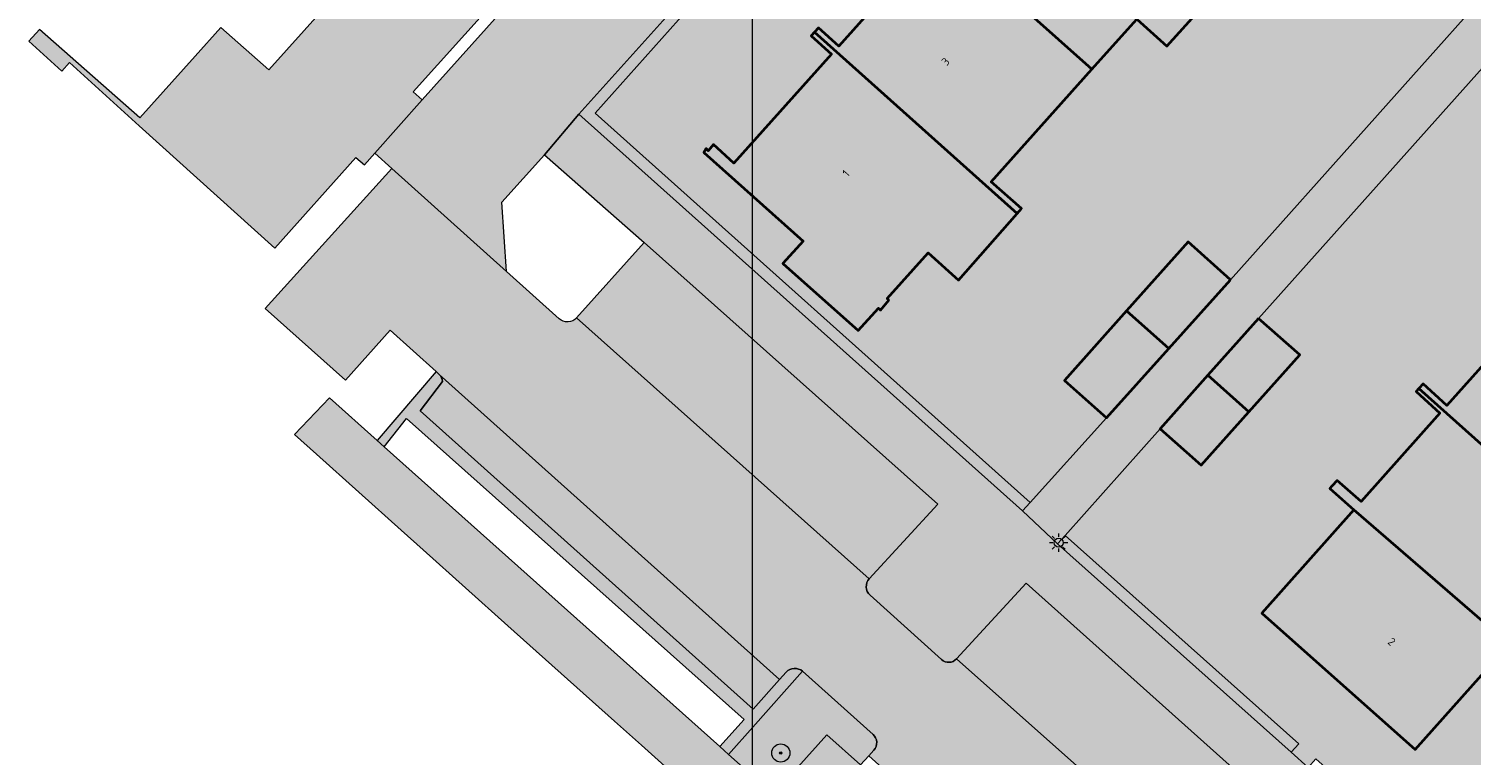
# Model space of a CAD drawing. Extents: x 101956 to 105180, y 476926 to 481317.
# Tile 356 of 649: x 103993 to 104056, y 480325 to 480357. Entities that reach past the tile are written whole.
import ezdxf
from ezdxf.enums import TextEntityAlignment as Align

# ---------------------------------------------------------------- set-up
doc = ezdxf.new("R2010")
doc.units = 0
doc.header["$LTSCALE"] = 0.5
for name, color, linetype, lineweight in [('B-WE-GR-BEPLANTING_CULTUUR_HEESTERS-GV', 90, 'Continuous', 18), ('B-WE-GR-BOOM-S', 90, 'Continuous', 25), ('B-WE-GR-GROENVOORZIENING-GV', 80, 'Continuous', 18), ('B-WE-GR-HAAG-GV', 90, 'Continuous', 13), ('B-WE-KL-ET_LS_OV_LICHTMAST-S', 190, 'Continuous', 25), ('B-WE-OG-BEBOUWING-GV', 7, 'Continuous', 35), ('B-WE-OG-BEBOUWING-T18', 10, 'Continuous', 18), ('B-WE-OG-TERREIN_ERF-GV', 7, 'Continuous', 18), ('B-WE-VH-VERHARDING_STRAATBAKSTEEN-GV', 252, 'Continuous', 18), ('B-WE-VH-VERHARDING_TEGEL-GV', 252, 'Continuous', 18)]:
    doc.layers.add(name, color=color, linetype=linetype, lineweight=lineweight)
for name, color, linetype, lineweight, true_color in [('B-WE-GR-BEPLANTING_CULTUUR_HEESTERS-V', 7, 'Continuous', 18, 0xa5a552), ('B-WE-GR-GROENVOORZIENING-V', 7, 'Continuous', 18, 0x67a552), ('B-WE-GR-HAAG-V', 7, 'Continuous', 18, 0x67a552), ('B-WE-OG-BEBOUWING-V', 7, 'Continuous', 18, 0xdc7869), ('B-WE-OG-TERREIN_ERF-V', 7, 'Continuous', 18, 0x28c846), ('B-WE-VH-VERHARDING_STRAATBAKSTEEN-V', 7, 'Continuous', 18, 0xcdcdcd), ('B-WE-VH-VERHARDING_TEGEL-V', 7, 'Continuous', 18, 0xcdcdcd)]:
    doc.layers.add(name, color=color, linetype=linetype, lineweight=lineweight, true_color=true_color)
doc.layers.add('X-XX-AL-HULPLIJN-G', color=7, linetype='Continuous', lineweight=18, plot=False)
doc.styles.add('NLCS-ISO-M200-T18', font='NLCS-ISO.ttf', dxfattribs={"height": 0.36})

# ---------------------------------------------------------------- blocks, each defined once
blk = doc.blocks.new('SKL-ET_OV_LICHTMAST-SO')
at = {"color": 0, "linetype": 'ByBlock', "lineweight": 18}
for points in [[(-1.25, 0), (-2, 0)], [(-1.41421356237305, 1.414213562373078), (-0.8838834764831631, 0.8838834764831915)], [(0, 2), (0, 1.25)], [(0.88388347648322, 0.8838834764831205), (1.414213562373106, 1.414213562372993)], [(2, 0), (1.25, 0)], [(-1.414213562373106, -1.414213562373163), (-0.8838834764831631, -0.88388347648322)], [(0, -1.25), (0, -2)], [(0.8838834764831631, -0.8838834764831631), (1.414213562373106, -1.414213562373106)]]:
    blk.add_lwpolyline(points, dxfattribs=at)
blk.add_circle((0, 0), 1, dxfattribs=at)
blk = doc.blocks.new('SGR-BOOM_01-SO')
at = {"linetype": 'ByBlock', "lineweight": 18}
h = blk.add_hatch(color=0, dxfattribs=at)
h.dxf.hatch_style = 1
edge = h.paths.add_edge_path()
edge.add_arc((0, 0), 0.25, 0, 360)
at = {"color": 0, "linetype": 'ByBlock', "lineweight": 18}
for radius in [2, 0.25]:
    blk.add_circle((0, 0), radius, dxfattribs=at)

msp = doc.modelspace()

# ---------------------------------------------------------------- hatches: boundary and pattern name
at = {"layer": 'B-WE-GR-BEPLANTING_CULTUUR_HEESTERS-V'}
h = msp.add_hatch(color=256, dxfattribs=at)
edge = h.paths.add_edge_path()
edge.add_line((104029.275, 480324.851), (104029.632, 480325.248))
edge.add_line((104029.632, 480325.248), (104029.861, 480325.502))
edge.add_arc((104029.4985979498, 480325.8275052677), 0.4871231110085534, 318.0701899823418, 408.0865065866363)
edge.add_line((104029.824, 480326.19), (104026.72, 480328.97))
edge.add_line((104026.72, 480328.97), (104024.532, 480326.511))
edge.add_line((104024.532, 480326.511), (104023.468, 480325.316))
edge.add_line((104023.468, 480325.316), (104025.428, 480323.566))
edge.add_line((104025.428, 480323.566), (104026.514, 480324.746))
edge.add_line((104026.514, 480324.746), (104027.791, 480326.181))
edge.add_line((104027.791, 480326.181), (104029.275, 480324.851))
at = {"layer": 'B-WE-GR-GROENVOORZIENING-V'}
for points in [[(104021.627, 480358.767), (104016.884, 480353.475), (104036.393, 480336.022), (104036.729, 480336.393), (104017.59, 480353.514), (104021.996, 480358.438)], [(104038.277, 480334.942), (104037.944, 480334.569), (104048.219, 480325.408), (104048.552, 480325.781)]]:
    msp.add_hatch(color=256, dxfattribs=at).paths.add_polyline_path(points)
at = {"layer": 'B-WE-GR-HAAG-V'}
for points in [[(104021.627, 480358.767), (104016.884, 480353.475), (104036.393, 480336.022), (104036.729, 480336.393), (104017.59, 480353.514), (104021.996, 480358.438)], [(104038.277, 480334.942), (104037.944, 480334.569), (104048.219, 480325.408), (104048.552, 480325.781)]]:
    msp.add_hatch(color=256, dxfattribs=at).paths.add_polyline_path(points)
at = {"layer": 'B-WE-OG-BEBOUWING-V'}
for points in [[(104036.452, 480367.38), (104036.313, 480367.225), (104037.188, 480366.388), (104032.916, 480361.609), (104032.013, 480362.413), (104031.851, 480362.225), (104039.45, 480355.443), (104041.424, 480357.651), (104042.753, 480356.467), (104045.391, 480359.401)], [(104031.851, 480362.225), (104031.714, 480362.066), (104032.603, 480361.25), (104028.312, 480356.461), (104027.426, 480357.273), (104027.245, 480357.076), (104036.171, 480349.108), (104036.361, 480349.324), (104035.025, 480350.493), (104039.45, 480355.443)], [(104027.245, 480357.076), (104027.105, 480356.923), (104028.002, 480356.113), (104023.693, 480351.316), (104022.803, 480352.136), (104022.574, 480351.866), (104022.483, 480351.956), (104022.375, 480351.786), (104026.743, 480347.887), (104025.849, 480346.901), (104029.169, 480343.95), (104030.06, 480344.936), (104030.156, 480344.857), (104030.515, 480345.284), (104030.443, 480345.367), (104032.248, 480347.375), (104033.579, 480346.164), (104036.171, 480349.108)], [(104045.543, 480346.192), (104043.693, 480347.853), (104040.98, 480344.817), (104042.832, 480343.165)], [(104057.661, 480345.684), (104057.507, 480345.517), (104058.573, 480344.572), (104055.073, 480340.659), (104054.034, 480341.613), (104053.838, 480341.401), (104061.638, 480334.444), (104065.46, 480338.729)], [(104042.832, 480343.165), (104040.98, 480344.817), (104038.252, 480341.764), (104040.1, 480340.114)], [(104046.781, 480344.483), (104044.559, 480341.988), (104046.357, 480340.383), (104048.599, 480342.891)], [(104046.357, 480340.383), (104044.559, 480341.988), (104042.46, 480339.631), (104044.259, 480338.037)], [(104053.838, 480341.401), (104053.72, 480341.274), (104054.761, 480340.323), (104051.292, 480336.431), (104050.239, 480337.366), (104050.014, 480337.118), (104049.919, 480337.014), (104050.97, 480336.07), (104057.816, 480330.16), (104061.638, 480334.444)], [(104050.97, 480336.07), (104046.932, 480331.526), (104053.682, 480325.524), (104057.816, 480330.16)]]:
    msp.add_hatch(color=256, dxfattribs=at).paths.add_polyline_path(points)
at = {"layer": 'B-WE-OG-TERREIN_ERF-V'}
h = msp.add_hatch(color=256, dxfattribs=at)
h.paths.add_polyline_path([(104082.284, 480391.047), (104084.124, 480389.397), (104087.869, 480393.594), (104086.01, 480395.285), (104088.78, 480398.369), (104091.443, 480401.334), (104093.29, 480399.68), (104097.132, 480404.082), (104081.512, 480417.98), (104078.028, 480421.081), (104075.183, 480417.886), (104074.819, 480418.213), (104074.156, 480417.469), (104074.519, 480417.143), (104070.528, 480412.663), (104070.165, 480412.989), (104069.557, 480412.306), (104069.908, 480411.99), (104065.917, 480407.51), (104065.566, 480407.825), (104064.955, 480407.139), (104065.295, 480406.834), (104061.304, 480402.353), (104060.963, 480402.659), (104060.359, 480401.985), (104060.691, 480401.688), (104056.7, 480397.207), (104056.355, 480397.517), (104055.742, 480396.833), (104056.078, 480396.532), (104052.087, 480392.051), (104051.738, 480392.365), (104051.08, 480391.632), (104051.42, 480391.326), (104048.297, 480387.82), (104047.946, 480388.134), (104046.536, 480386.561), (104046.881, 480386.253), (104045.773, 480385.009), (104045.425, 480385.321), (104044.739, 480384.556), (104045.085, 480384.245), (104041.094, 480379.764), (104040.734, 480380.088), (104040.13, 480379.413), (104040.48, 480379.099), (104036.49, 480374.618), (104036.126, 480374.945), (104035.516, 480374.265), (104035.871, 480373.947), (104031.88, 480369.466), (104031.512, 480369.797), (104030.911, 480369.126), (104031.269, 480368.804), (104027.279, 480364.323), (104026.906, 480364.658), (104026.298, 480363.979), (104026.661, 480363.653), (104022.67, 480359.172), (104022.293, 480359.511), (104021.627, 480358.767), (104021.996, 480358.438), (104017.59, 480353.514), (104036.729, 480336.393), (104040.1, 480340.114), (104038.252, 480341.764), (104040.98, 480344.817), (104043.693, 480347.853), (104045.543, 480346.192), (104058.484, 480360.69), (104056.632, 480362.362), (104059.388, 480365.433), (104062.067, 480368.417), (104063.926, 480366.766), (104064.644, 480367.572), (104064.282, 480367.896), (104065.67, 480369.458), (104066.031, 480369.127), (104067.428, 480370.695), (104067.055, 480371.028), (104068.444, 480372.59), (104068.815, 480372.25), (104069.48, 480372.997), (104067.631, 480374.69), (104070.373, 480377.732), (104073.083, 480380.738), (104074.922, 480379.08), (104078.665, 480383.324), (104076.834, 480385.007), (104079.559, 480388.027)])
h.paths.add_polyline_path([(104059.397, 480375.059), (104056.553, 480371.885), (104055.203, 480373.083), (104053.415, 480371.096), (104054.762, 480369.878), (104054.603, 480369.702), (104051.945, 480366.754), (104050.62, 480367.958), (104048.65, 480365.754), (104044.211, 480360.789), (104045.567, 480359.596), (104045.391, 480359.401), (104042.753, 480356.467), (104041.424, 480357.651), (104039.45, 480355.443), (104035.025, 480350.493), (104036.361, 480349.324), (104036.171, 480349.108), (104033.579, 480346.164), (104032.248, 480347.375), (104030.443, 480345.367), (104030.515, 480345.284), (104030.156, 480344.857), (104030.06, 480344.936), (104029.169, 480343.95), (104025.849, 480346.901), (104026.743, 480347.887), (104022.375, 480351.786), (104022.483, 480351.956), (104022.574, 480351.866), (104022.803, 480352.136), (104023.693, 480351.316), (104028.002, 480356.113), (104027.105, 480356.923), (104027.245, 480357.076), (104027.426, 480357.273), (104028.312, 480356.461), (104032.603, 480361.25), (104031.714, 480362.066), (104031.851, 480362.225), (104032.013, 480362.413), (104032.916, 480361.609), (104037.188, 480366.388), (104036.313, 480367.225), (104036.452, 480367.38), (104036.612, 480367.558), (104037.513, 480366.761), (104041.791, 480371.537), (104040.909, 480372.355), (104041.059, 480372.53), (104041.214, 480372.711), (104042.104, 480371.892), (104046.413, 480376.664), (104045.487, 480377.497), (104045.657, 480377.687), (104045.794, 480377.84), (104046.692, 480377.041), (104050.97, 480381.861), (104050.093, 480382.667), (104050.325, 480382.932), (104050.247, 480383.021), (104050.358, 480383.141)], flags=16)
h.paths.add_polyline_path([(104051.895, 480384.859), (104051.979, 480384.775), (104052.215, 480385.037), (104053.104, 480384.235), (104057.424, 480389.022), (104056.517, 480389.833), (104056.648, 480389.973), (104056.833, 480390.172), (104057.724, 480389.361), (104062.015, 480394.179), (104061.11, 480394.984), (104061.245, 480395.137), (104061.417, 480395.332), (104062.316, 480394.524), (104066.6, 480399.302), (104065.706, 480400.127), (104065.859, 480400.284), (104066.032, 480400.461), (104066.916, 480399.657), (104071.223, 480404.455), (104070.31, 480405.268), (104070.473, 480405.432), (104070.644, 480405.605), (104071.504, 480404.816), (104075.804, 480409.6), (104074.901, 480410.403), (104075.072, 480410.594), (104079.738, 480415.833), (104079.675, 480415.912), (104079.784, 480416.03), (104083.247, 480412.942), (104084.138, 480413.92), (104087.43, 480410.964), (104086.564, 480409.964), (104087.476, 480409.173), (104087.085, 480408.739), (104086.215, 480409.546), (104081.946, 480404.75), (104084.181, 480402.789), (104084.022, 480402.613), (104081.359, 480399.659), (104080.02, 480400.837), (104078.066, 480398.662), (104073.615, 480393.708), (104074.967, 480392.487), (104074.806, 480392.306), (104072.178, 480389.349), (104070.849, 480390.574), (104069.025, 480388.561), (104070.403, 480387.344), (104070.215, 480387.137), (104067.577, 480384.228), (104066.226, 480385.428), (104064.249, 480383.195), (104059.854, 480378.232), (104059.538, 480377.758), (104051.769, 480384.713)], flags=16)
for points in [[(104015.537, 480360.293), (104015.125, 480360.661), (104018.471, 480364.377), (104018.869, 480364.021), (104021.071, 480366.484), (104020.646, 480366.863), (104023.992, 480370.579), (104024.403, 480370.211), (104026.608, 480372.679), (104026.17, 480373.07), (104029.516, 480376.785), (104029.921, 480376.424), (104031.873, 480378.68), (104027.516, 480382.628), (104025.375, 480380.193), (104023.257, 480382.066), (104020.088, 480378.473), (104022.189, 480376.604), (104019.834, 480373.996), (104017.736, 480375.838), (104014.574, 480372.302), (104016.637, 480370.422), (104014.311, 480367.819), (104012.22, 480369.65), (104009.028, 480366.099), (104011.106, 480364.229), (104008.786, 480361.626), (104006.691, 480363.471), (104003.503, 480359.911), (104005.568, 480358.022), (104003.247, 480355.421), (104001.133, 480357.288), (104000, 480356.024), (103997.565, 480353.309), (103993.15, 480357.198), (103992.681, 480356.679), (103994.133, 480355.366), (103994.469, 480355.737), (103997.541, 480352.96), (104003.499, 480347.573), (104007.07, 480351.571), (104007.443, 480351.237), (104007.9, 480351.749), (104009.989, 480354.095), (104009.594, 480354.448), (104012.94, 480358.163), (104013.326, 480357.819)], [(104057.623, 480356.608), (104059.813, 480359.074), (104061.939, 480361.468), (104063.714, 480363.55), (104063.945, 480363.815), (104062.467, 480365.137), (104061.247, 480363.775), (104058.484, 480360.69), (104045.543, 480346.192), (104042.832, 480343.165), (104040.1, 480340.114), (104036.729, 480336.393), (104036.393, 480336.022), (104037.944, 480334.569), (104038.277, 480334.942), (104042.46, 480339.631), (104044.559, 480341.988), (104046.781, 480344.483)], [(104062.356, 480348.82), (104061.317, 480349.772), (104061.44, 480349.919), (104061.61, 480350.122), (104062.666, 480349.15), (104066.158, 480353.068), (104065.052, 480354.082), (104065.21, 480354.259), (104069.162, 480358.68), (104063.714, 480363.55), (104061.939, 480361.468), (104063.734, 480359.876), (104061.601, 480357.479), (104059.414, 480355.022), (104057.623, 480356.608), (104046.781, 480344.483), (104048.599, 480342.891), (104046.357, 480340.383), (104044.259, 480338.037), (104042.46, 480339.631), (104038.277, 480334.942), (104048.552, 480325.781), (104048.219, 480325.408), (104048.965, 480324.742), (104049.298, 480325.115), (104055.151, 480319.897), (104061.434, 480326.934), (104061.807, 480326.601), (104062.633, 480327.526), (104062.26, 480327.859), (104065.265, 480331.209), (104065.63, 480330.883), (104066.457, 480331.81), (104066.084, 480332.143), (104072.094, 480338.842), (104072.451, 480338.523), (104073.278, 480339.449), (104072.905, 480339.782), (104075.91, 480343.132), (104076.275, 480342.806), (104077.101, 480343.731), (104076.729, 480344.064), (104079.733, 480347.414), (104080.098, 480347.088), (104081.186, 480348.306), (104077.195, 480351.887), (104073.064, 480347.254), (104069.237, 480342.964), (104065.46, 480338.729), (104061.638, 480334.444), (104057.816, 480330.16), (104053.682, 480325.524), (104046.932, 480331.526), (104050.97, 480336.07), (104049.919, 480337.014), (104050.014, 480337.118), (104050.239, 480337.366), (104051.292, 480336.431), (104054.761, 480340.323), (104053.72, 480341.274), (104053.838, 480341.401), (104054.034, 480341.613), (104055.073, 480340.659), (104058.573, 480344.572), (104057.507, 480345.517), (104057.661, 480345.684), (104057.827, 480345.865), (104058.898, 480344.91)]]:
    msp.add_hatch(color=256, dxfattribs=at).paths.add_polyline_path(points)
at = {"layer": 'B-WE-VH-VERHARDING_STRAATBAKSTEEN-V'}
h = msp.add_hatch(color=256, dxfattribs=at)
edge = h.paths.add_edge_path()
edge.add_line((104074.156, 480417.469), (104074.819, 480418.213))
edge.add_line((104074.819, 480418.213), (104077.662, 480421.406))
edge.add_line((104077.662, 480421.406), (104077.995, 480421.779))
edge.add_line((104077.995, 480421.779), (104081.665, 480425.886))
edge.add_line((104081.665, 480425.886), (104085.826, 480430.542))
edge.add_line((104085.826, 480430.542), (104088.534, 480433.567))
edge.add_line((104088.534, 480433.567), (104089.046, 480434.157))
edge.add_line((104089.046, 480434.157), (104089.379, 480434.53))
edge.add_line((104089.379, 480434.53), (104094.95, 480440.786))
edge.add_line((104094.95, 480440.786), (104095.638, 480441.558))
edge.add_line((104095.638, 480441.558), (104099.629, 480446.039))
edge.add_line((104099.629, 480446.039), (104100.233, 480446.718))
edge.add_line((104100.233, 480446.718), (104104.224, 480451.199))
edge.add_line((104104.224, 480451.199), (104104.828, 480451.877))
edge.add_line((104104.828, 480451.877), (104108.819, 480456.357))
edge.add_line((104108.819, 480456.357), (104109.423, 480457.036))
edge.add_line((104109.423, 480457.036), (104113.413, 480461.516))
edge.add_line((104113.413, 480461.516), (104114.018, 480462.195))
edge.add_line((104114.018, 480462.195), (104118.009, 480466.676))
edge.add_line((104118.009, 480466.676), (104119.857, 480468.752))
edge.add_line((104119.857, 480468.752), (104120.19, 480469.125))
edge.add_line((104120.19, 480469.125), (104120.732, 480469.734))
edge.add_line((104120.732, 480469.734), (104123.381, 480472.682))
edge.add_arc((104123.7177221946, 480472.3522675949), 0.4712804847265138, 49.94529659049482, 135.6008972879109, ccw=False)
edge.add_line((104124.021, 480472.713), (104128.017, 480477.256))
edge.add_line((104128.017, 480477.256), (104126.627, 480478.495))
edge.add_line((104126.627, 480478.495), (104124.684, 480480.228))
edge.add_line((104124.684, 480480.228), (104123.401, 480481.371))
edge.add_line((104123.401, 480481.371), (104117.152, 480474.267))
edge.add_line((104117.152, 480474.267), (104106.642, 480462.32))
edge.add_arc((104106.2106315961, 480462.699360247), 0.5744500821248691, 228.3680974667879, 318.6704887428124, ccw=False)
edge.add_line((104105.829, 480462.27), (104101.202, 480456.766))
edge.add_arc((104100.9433189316, 480456.4750742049), 0.3892990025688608, -41.91733527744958, 48.35762077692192, ccw=False)
edge.add_line((104101.233, 480456.215), (104097.579, 480452.169))
edge.add_line((104097.579, 480452.169), (104096.409, 480451.008))
edge.add_line((104096.409, 480451.008), (104093.961, 480448.29))
edge.add_line((104093.961, 480448.29), (104090.615, 480444.575))
edge.add_line((104090.615, 480444.575), (104088.417, 480442.134))
edge.add_line((104088.417, 480442.134), (104088.026, 480441.7))
edge.add_line((104088.026, 480441.7), (104085.08, 480438.409))
edge.add_line((104085.08, 480438.409), (104082.874, 480435.945))
edge.add_line((104082.874, 480435.945), (104079.539, 480432.219))
edge.add_line((104079.539, 480432.219), (104077.346, 480429.77))
edge.add_line((104077.346, 480429.77), (104074.011, 480426.044))
edge.add_line((104074.011, 480426.044), (104071.386, 480423.112))
edge.add_line((104071.386, 480423.112), (104067.695, 480418.988))
edge.add_line((104067.695, 480418.988), (104066.096, 480417.148))
edge.add_line((104066.096, 480417.148), (104063.784, 480414.458))
edge.add_line((104063.784, 480414.458), (104062.343, 480412.83))
edge.add_line((104062.343, 480412.83), (104059.917, 480410.116))
edge.add_line((104059.917, 480410.116), (104056.585, 480406.388))
edge.add_line((104056.585, 480406.388), (104054.396, 480403.939))
edge.add_line((104054.396, 480403.939), (104051.064, 480400.211))
edge.add_line((104051.064, 480400.211), (104048.859, 480397.745))
edge.add_line((104048.859, 480397.745), (104045.526, 480394.017))
edge.add_line((104045.526, 480394.017), (104043.335, 480391.565))
edge.add_line((104043.335, 480391.565), (104040.003, 480387.837))
edge.add_line((104040.003, 480387.837), (104037.38, 480384.904))
edge.add_line((104037.38, 480384.904), (104033.931, 480381.039))
edge.add_line((104033.931, 480381.039), (104032.203, 480379.056))
edge.add_line((104032.203, 480379.056), (104031.873, 480378.68))
edge.add_line((104031.873, 480378.68), (104029.921, 480376.424))
edge.add_line((104029.921, 480376.424), (104028.783, 480375.112))
edge.add_line((104028.783, 480375.112), (104026.608, 480372.679))
edge.add_line((104026.608, 480372.679), (104024.403, 480370.211))
edge.add_line((104024.403, 480370.211), (104021.071, 480366.484))
edge.add_line((104021.071, 480366.484), (104018.869, 480364.021))
edge.add_line((104018.869, 480364.021), (104015.537, 480360.293))
edge.add_line((104015.537, 480360.293), (104013.326, 480357.819))
edge.add_line((104013.326, 480357.819), (104009.989, 480354.095))
edge.add_line((104009.989, 480354.095), (104007.9, 480351.749))
edge.add_line((104007.9, 480351.749), (104008.65, 480351.076))
edge.add_line((104008.65, 480351.076), (104013.692, 480346.551))
edge.add_line((104013.692, 480346.551), (104013.489, 480349.608))
edge.add_line((104013.489, 480349.608), (104015.362, 480351.686))
edge.add_line((104015.362, 480351.686), (104016.884, 480353.475))
edge.add_line((104016.884, 480353.475), (104021.627, 480358.767))
edge.add_line((104021.627, 480358.767), (104022.293, 480359.511))
edge.add_line((104022.293, 480359.511), (104026.298, 480363.979))
edge.add_line((104026.298, 480363.979), (104026.906, 480364.658))
edge.add_line((104026.906, 480364.658), (104030.911, 480369.126))
edge.add_line((104030.911, 480369.126), (104031.512, 480369.797))
edge.add_line((104031.512, 480369.797), (104032.261, 480370.633))
edge.add_line((104032.261, 480370.633), (104035.516, 480374.265))
edge.add_line((104035.516, 480374.265), (104036.126, 480374.945))
edge.add_line((104036.126, 480374.945), (104040.13, 480379.413))
edge.add_line((104040.13, 480379.413), (104040.734, 480380.088))
edge.add_line((104040.734, 480380.088), (104044.739, 480384.556))
edge.add_line((104044.739, 480384.556), (104045.425, 480385.321))
edge.add_line((104045.425, 480385.321), (104046.536, 480386.561))
edge.add_line((104046.536, 480386.561), (104047.946, 480388.134))
edge.add_line((104047.946, 480388.134), (104051.08, 480391.632))
edge.add_line((104051.08, 480391.632), (104051.738, 480392.365))
edge.add_line((104051.738, 480392.365), (104055.742, 480396.833))
edge.add_line((104055.742, 480396.833), (104056.355, 480397.517))
edge.add_line((104056.355, 480397.517), (104060.359, 480401.985))
edge.add_line((104060.359, 480401.985), (104060.963, 480402.659))
edge.add_line((104060.963, 480402.659), (104061.172, 480402.892))
edge.add_line((104061.172, 480402.892), (104064.955, 480407.139))
edge.add_line((104064.955, 480407.139), (104065.566, 480407.825))
edge.add_line((104065.566, 480407.825), (104069.557, 480412.306))
edge.add_line((104069.557, 480412.306), (104070.165, 480412.989))
edge.add_line((104070.165, 480412.989), (104074.156, 480417.469))
h = msp.add_hatch(color=256, dxfattribs=at)
edge = h.paths.add_edge_path()
edge.add_line((104037.944, 480334.569), (104036.393, 480336.022))
edge.add_line((104036.393, 480336.022), (104016.884, 480353.475))
edge.add_line((104016.884, 480353.475), (104015.362, 480351.686))
edge.add_line((104015.362, 480351.686), (104019.746, 480347.831))
edge.add_line((104019.746, 480347.831), (104032.675, 480336.325))
edge.add_line((104032.675, 480336.325), (104029.657, 480333.043))
edge.add_arc((104030.028799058, 480332.6992845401), 0.5063347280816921, 137.2476778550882, 228.0007621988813)
edge.add_line((104029.69, 480332.323), (104032.836, 480329.485))
edge.add_arc((104033.1518706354, 480329.8347667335), 0.4712865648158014, 227.9151417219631, 317.438935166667)
edge.add_line((104033.499, 480329.516), (104036.563, 480332.847))
edge.add_line((104036.563, 480332.847), (104049.26, 480321.479))
edge.add_line((104049.26, 480321.479), (104053.723, 480317.453))
edge.add_line((104053.723, 480317.453), (104055.191, 480319.191))
edge.add_line((104055.191, 480319.191), (104048.965, 480324.742))
edge.add_line((104048.965, 480324.742), (104048.219, 480325.408))
edge.add_line((104048.219, 480325.408), (104037.944, 480334.569))
h = msp.add_hatch(color=256, dxfattribs=at)
edge = h.paths.add_edge_path()
edge.add_line((104048.97, 480315.105), (104046.357, 480317.454))
edge.add_arc((104046.6768416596, 480317.8087527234), 0.4776485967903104, 138.7002545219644, 227.9624821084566, ccw=False)
edge.add_line((104046.318, 480318.124), (104033.499, 480329.516))
edge.add_arc((104033.1518706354, 480329.8347667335), 0.4712865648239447, 227.9151417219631, 317.438935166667, ccw=False)
edge.add_line((104032.836, 480329.485), (104029.69, 480332.323))
edge.add_arc((104030.028799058, 480332.6992845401), 0.5063347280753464, 137.2476778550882, 228.0007621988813, ccw=False)
edge.add_line((104029.657, 480333.043), (104016.779, 480344.514))
edge.add_arc((104016.3725573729, 480344.8774467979), 0.5452423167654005, 228.0397147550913, 318.19646325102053, ccw=False)
edge.add_line((104016.008, 480344.472), (104013.692, 480346.551))
edge.add_line((104013.692, 480346.551), (104008.65, 480351.076))
edge.add_line((104008.65, 480351.076), (104003.073, 480344.931))
edge.add_line((104003.073, 480344.931), (104006.619, 480341.77))
edge.add_line((104006.619, 480341.77), (104008.584, 480343.974))
edge.add_line((104008.584, 480343.974), (104010.597, 480342.148))
edge.add_line((104010.597, 480342.148), (104010.733, 480342.025))
edge.add_line((104010.733, 480342.025), (104025.714, 480328.603))
edge.add_line((104025.714, 480328.603), (104026.007, 480328.93))
edge.add_arc((104026.3834342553, 480328.5946718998), 0.5041306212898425, 48.116656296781, 138.3053109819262, ccw=False)
edge.add_line((104026.72, 480328.97), (104029.824, 480326.19))
edge.add_arc((104029.4985979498, 480325.8275052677), 0.4871231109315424, -41.92981001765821, 48.086506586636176, ccw=False)
edge.add_line((104029.861, 480325.502), (104029.632, 480325.248))
edge.add_line((104029.632, 480325.248), (104044.513, 480311.884))
edge.add_line((104044.513, 480311.884), (104044.569, 480311.834))
edge.add_line((104044.569, 480311.834), (104048.072, 480308.697))
edge.add_line((104048.072, 480308.697), (104049.665, 480307.271))
edge.add_line((104049.665, 480307.271), (104052.844, 480304.424))
edge.add_line((104052.844, 480304.424), (104052.895, 480304.378))
edge.add_line((104052.895, 480304.378), (104067.999, 480290.97))
edge.add_line((104067.999, 480290.97), (104068.207, 480291.199))
edge.add_arc((104068.564612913, 480290.8753703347), 0.4823102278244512, 48.21407586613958, 137.8557874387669, ccw=False)
edge.add_line((104068.886, 480291.235), (104070.164, 480290.093))
edge.add_line((104070.164, 480290.093), (104072.213, 480288.263))
edge.add_line((104072.213, 480288.263), (104084.052, 480277.598))
edge.add_line((104084.052, 480277.598), (104087.289, 480274.743))
edge.add_line((104087.289, 480274.743), (104090.348, 480278.177))
edge.add_line((104090.348, 480278.177), (104083.92, 480283.939))
edge.add_line((104083.92, 480283.939), (104073.327, 480293.316))
edge.add_line((104073.327, 480293.316), (104071.137, 480295.255))
edge.add_arc((104071.4633339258, 480295.6234899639), 0.4922181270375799, 138.4445785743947, 228.4719674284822, ccw=False)
edge.add_line((104071.095, 480295.95), (104057.981, 480307.667))
edge.add_arc((104057.6144381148, 480307.9986981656), 0.4943594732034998, 228.0550197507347, 317.8583713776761, ccw=False)
edge.add_line((104057.284, 480307.631), (104057.109, 480307.789))
edge.add_line((104057.109, 480307.789), (104048.97, 480315.105))
for points in [[(104019.746, 480347.831), (104016.779, 480344.514), (104029.657, 480333.043), (104032.675, 480336.325)], [(104033.499, 480329.516), (104046.318, 480318.124), (104049.26, 480321.479), (104036.563, 480332.847)]]:
    msp.add_hatch(color=256, dxfattribs=at).paths.add_polyline_path(points)
h = msp.add_hatch(color=256, dxfattribs=at)
edge = h.paths.add_edge_path()
edge.add_arc((104010.4429665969, 480341.7047484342), 0.4320653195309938, 0.6964224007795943, 47.83467626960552)
edge.add_line((104010.733, 480342.025), (104025.714, 480328.603))
edge.add_line((104025.714, 480328.603), (104024.545, 480327.299))
edge.add_line((104024.545, 480327.299), (104009.902, 480340.419))
edge.add_line((104009.902, 480340.419), (104010.875, 480341.71))
h = msp.add_hatch(color=256, dxfattribs=at)
edge = h.paths.add_edge_path()
edge.add_line((104026.868, 480322.287), (104027.948, 480323.409))
edge.add_line((104027.948, 480323.409), (104028.401, 480323.879))
edge.add_line((104028.401, 480323.879), (104029.275, 480324.851))
edge.add_line((104029.275, 480324.851), (104027.791, 480326.181))
edge.add_line((104027.791, 480326.181), (104026.514, 480324.746))
edge.add_line((104026.514, 480324.746), (104025.428, 480323.566))
edge.add_line((104025.428, 480323.566), (104023.468, 480325.316))
edge.add_line((104023.468, 480325.316), (104023.084, 480325.658))
edge.add_line((104023.084, 480325.658), (104008.313, 480338.842))
edge.add_line((104008.313, 480338.842), (104008.004, 480339.126))
edge.add_line((104008.004, 480339.126), (104005.905, 480340.991))
edge.add_line((104005.905, 480340.991), (104004.37, 480339.382))
edge.add_line((104004.37, 480339.382), (104005.337, 480338.517))
edge.add_line((104005.337, 480338.517), (104009.061, 480335.181))
edge.add_line((104009.061, 480335.181), (104010.032, 480334.311))
edge.add_line((104010.032, 480334.311), (104013.757, 480330.976))
edge.add_line((104013.757, 480330.976), (104014.727, 480330.107))
edge.add_line((104014.727, 480330.107), (104018.452, 480326.772))
edge.add_line((104018.452, 480326.772), (104019.631, 480325.715))
edge.add_line((104019.631, 480325.715), (104021.245, 480324.27))
edge.add_line((104021.245, 480324.27), (104026.44, 480319.679))
edge.add_line((104026.44, 480319.679), (104027.48, 480318.75))
edge.add_line((104027.48, 480318.75), (104028.588, 480317.76))
edge.add_line((104028.588, 480317.76), (104033.062, 480313.762))
edge.add_line((104033.062, 480313.762), (104033.961, 480312.958))
edge.add_line((104033.961, 480312.958), (104038.435, 480308.96))
edge.add_line((104038.435, 480308.96), (104039.335, 480308.157))
edge.add_line((104039.335, 480308.157), (104043.809, 480304.159))
edge.add_line((104043.809, 480304.159), (104044.708, 480303.355))
edge.add_line((104044.708, 480303.355), (104049.182, 480299.357))
edge.add_line((104049.182, 480299.357), (104050.082, 480298.554))
edge.add_line((104050.082, 480298.554), (104054.556, 480294.556))
edge.add_line((104054.556, 480294.556), (104055.455, 480293.752))
edge.add_line((104055.455, 480293.752), (104059.929, 480289.754))
edge.add_line((104059.929, 480289.754), (104060.828, 480288.951))
edge.add_line((104060.828, 480288.951), (104065.302, 480284.953))
edge.add_line((104065.302, 480284.953), (104066.411, 480283.962))
edge.add_line((104066.411, 480283.962), (104070.412, 480280.387))
edge.add_line((104070.412, 480280.387), (104072.114, 480278.866))
edge.add_line((104072.114, 480278.866), (104072.675, 480279.496))
edge.add_line((104072.675, 480279.496), (104073.488, 480280.65))
edge.add_line((104073.488, 480280.65), (104067.013, 480286.487))
edge.add_line((104067.013, 480286.487), (104070.164, 480290.093))
edge.add_line((104070.164, 480290.093), (104068.886, 480291.235))
edge.add_arc((104068.564612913, 480290.8753703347), 0.4823102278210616, 48.21407586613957, 137.8557874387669)
edge.add_line((104068.207, 480291.199), (104067.999, 480290.97))
edge.add_line((104067.999, 480290.97), (104066.751, 480289.595))
edge.add_line((104066.751, 480289.595), (104066.295, 480289.092))
edge.add_line((104066.295, 480289.092), (104066.393, 480289.004))
edge.add_line((104066.393, 480289.004), (104065.362, 480287.865))
edge.add_line((104065.362, 480287.865), (104050.66, 480301.017))
edge.add_line((104050.66, 480301.017), (104050.238, 480301.394))
edge.add_line((104050.238, 480301.394), (104046.978, 480304.311))
edge.add_line((104046.978, 480304.311), (104049.665, 480307.271))
edge.add_line((104049.665, 480307.271), (104048.072, 480308.697))
edge.add_line((104048.072, 480308.697), (104045.432, 480305.711))
edge.add_line((104045.432, 480305.711), (104042.009, 480308.777))
edge.add_line((104042.009, 480308.777), (104041.663, 480309.062))
edge.add_line((104041.663, 480309.062), (104026.868, 480322.287))
at = {"layer": 'B-WE-VH-VERHARDING_TEGEL-V'}
h = msp.add_hatch(color=256, dxfattribs=at)
edge = h.paths.add_edge_path()
edge.add_arc((104010.4429665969, 480341.7047484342), 0.4320653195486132, 0.6964224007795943, 47.83467626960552)
edge.add_line((104010.733, 480342.025), (104010.597, 480342.148))
edge.add_line((104010.597, 480342.148), (104008.004, 480339.126))
edge.add_line((104008.004, 480339.126), (104008.313, 480338.842))
edge.add_line((104008.313, 480338.842), (104009.295, 480340.084))
edge.add_line((104009.295, 480340.084), (104024.148, 480326.853))
edge.add_line((104024.148, 480326.853), (104023.084, 480325.658))
edge.add_line((104023.084, 480325.658), (104023.468, 480325.316))
edge.add_line((104023.468, 480325.316), (104024.532, 480326.511))
edge.add_line((104024.532, 480326.511), (104026.72, 480328.97))
edge.add_arc((104026.3834342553, 480328.5946718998), 0.504130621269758, 48.11665629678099, 138.3053109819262)
edge.add_line((104026.007, 480328.93), (104025.714, 480328.603))
edge.add_line((104025.714, 480328.603), (104024.545, 480327.299))
edge.add_line((104024.545, 480327.299), (104009.902, 480340.419))
edge.add_line((104009.902, 480340.419), (104010.875, 480341.71))

# ---------------------------------------------------------------- linework, layer by layer
at = {"layer": 'B-WE-GR-BEPLANTING_CULTUUR_HEESTERS-GV', "flags": 128}
for points in [[(104029.824, 480326.19), (104026.72, 480328.97), (104024.532, 480326.511), (104023.468, 480325.316), (104025.428, 480323.566), (104026.514, 480324.746), (104027.791, 480326.181), (104029.275, 480324.851)], [(104029.275, 480324.851), (104029.632, 480325.248), (104029.861, 480325.502)]]:
    msp.add_lwpolyline(points, dxfattribs=at)
at = {"layer": 'B-WE-GR-BEPLANTING_CULTUUR_HEESTERS-GV'}
msp.add_lwpolyline([(104029.861, 480325.502, 0.4142969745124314), (104029.824, 480326.19)], format="xyb", dxfattribs=at)
at = {"layer": 'B-WE-GR-GROENVOORZIENING-GV', "flags": 128}
for points in [[(104021.627, 480358.767), (104016.884, 480353.475), (104036.393, 480336.022), (104036.729, 480336.393), (104017.59, 480353.514), (104021.996, 480358.438)], [(104038.277, 480334.942), (104037.944, 480334.569), (104048.219, 480325.408), (104048.552, 480325.781)]]:
    msp.add_lwpolyline(points, close=True, dxfattribs=at)
at = {"layer": 'B-WE-GR-HAAG-GV', "flags": 128}
for points in [[(104021.627, 480358.767), (104016.884, 480353.475), (104036.393, 480336.022), (104036.729, 480336.393), (104017.59, 480353.514), (104021.996, 480358.438)], [(104038.277, 480334.942), (104037.944, 480334.569), (104048.219, 480325.408), (104048.552, 480325.781)]]:
    msp.add_lwpolyline(points, close=True, dxfattribs=at)
at = {"layer": 'B-WE-OG-BEBOUWING-GV', "flags": 128}
for points in [[(104036.452, 480367.38), (104036.313, 480367.225), (104037.188, 480366.388), (104032.916, 480361.609), (104032.013, 480362.413), (104031.851, 480362.225), (104039.45, 480355.443), (104041.424, 480357.651), (104042.753, 480356.467), (104045.391, 480359.401)], [(104031.851, 480362.225), (104031.714, 480362.066), (104032.603, 480361.25), (104028.312, 480356.461), (104027.426, 480357.273), (104027.245, 480357.076), (104036.171, 480349.108), (104036.361, 480349.324), (104035.025, 480350.493), (104039.45, 480355.443)], [(104027.245, 480357.076), (104027.105, 480356.923), (104028.002, 480356.113), (104023.693, 480351.316), (104022.803, 480352.136), (104022.574, 480351.866), (104022.483, 480351.956), (104022.375, 480351.786), (104026.743, 480347.887), (104025.849, 480346.901), (104029.169, 480343.95), (104030.06, 480344.936), (104030.156, 480344.857), (104030.515, 480345.284), (104030.443, 480345.367), (104032.248, 480347.375), (104033.579, 480346.164), (104036.171, 480349.108)], [(104045.543, 480346.192), (104043.693, 480347.853), (104040.98, 480344.817), (104042.832, 480343.165)], [(104057.661, 480345.684), (104057.507, 480345.517), (104058.573, 480344.572), (104055.073, 480340.659), (104054.034, 480341.613), (104053.838, 480341.401), (104061.638, 480334.444), (104065.46, 480338.729)], [(104042.832, 480343.165), (104040.98, 480344.817), (104038.252, 480341.764), (104040.1, 480340.114)], [(104046.781, 480344.483), (104044.559, 480341.988), (104046.357, 480340.383), (104048.599, 480342.891)], [(104046.357, 480340.383), (104044.559, 480341.988), (104042.46, 480339.631), (104044.259, 480338.037)], [(104053.838, 480341.401), (104053.72, 480341.274), (104054.761, 480340.323), (104051.292, 480336.431), (104050.239, 480337.366), (104050.014, 480337.118), (104049.919, 480337.014), (104050.97, 480336.07), (104057.816, 480330.16), (104061.638, 480334.444)], [(104050.97, 480336.07), (104046.932, 480331.526), (104053.682, 480325.524), (104057.816, 480330.16)]]:
    msp.add_lwpolyline(points, close=True, dxfattribs=at)
at = {"layer": 'B-WE-OG-TERREIN_ERF-GV', "flags": 128}
msp.add_lwpolyline([(104057.623, 480356.608), (104059.813, 480359.074), (104061.939, 480361.468), (104063.714, 480363.55), (104063.945, 480363.815), (104062.467, 480365.137), (104061.247, 480363.775), (104058.484, 480360.69), (104045.543, 480346.192), (104042.832, 480343.165), (104040.1, 480340.114), (104036.729, 480336.393), (104036.393, 480336.022), (104037.944, 480334.569), (104038.277, 480334.942), (104042.46, 480339.631), (104044.559, 480341.988), (104046.781, 480344.483)], close=True, dxfattribs=at)
for points in [[(104045.391, 480359.401), (104042.753, 480356.467), (104041.424, 480357.651), (104039.45, 480355.443), (104035.025, 480350.493), (104036.361, 480349.324), (104036.171, 480349.108), (104033.579, 480346.164), (104032.248, 480347.375), (104030.443, 480345.367), (104030.515, 480345.284), (104030.156, 480344.857), (104030.06, 480344.936), (104029.169, 480343.95), (104025.849, 480346.901), (104026.743, 480347.887), (104022.375, 480351.786), (104022.483, 480351.956), (104022.574, 480351.866), (104022.803, 480352.136), (104023.693, 480351.316), (104028.002, 480356.113), (104027.105, 480356.923), (104027.245, 480357.076), (104027.426, 480357.273), (104028.312, 480356.461), (104032.603, 480361.25)], [(104021.996, 480358.438), (104017.59, 480353.514), (104036.729, 480336.393), (104040.1, 480340.114), (104038.252, 480341.764), (104040.98, 480344.817), (104043.693, 480347.853), (104045.543, 480346.192), (104058.484, 480360.69)], [(104005.568, 480358.022), (104003.247, 480355.421), (104001.133, 480357.288), (104000, 480356.024), (103997.565, 480353.309), (103993.15, 480357.198), (103992.681, 480356.679), (103994.133, 480355.366), (103994.469, 480355.737), (103997.541, 480352.96), (104003.499, 480347.573), (104007.07, 480351.571), (104007.443, 480351.237), (104007.9, 480351.749), (104009.989, 480354.095), (104009.594, 480354.448), (104012.94, 480358.163)], [(104057.623, 480356.608), (104046.781, 480344.483), (104048.599, 480342.891), (104046.357, 480340.383), (104044.259, 480338.037), (104042.46, 480339.631), (104038.277, 480334.942), (104048.552, 480325.781), (104048.219, 480325.408), (104048.965, 480324.742), (104049.298, 480325.115), (104055.151, 480319.897), (104061.434, 480326.934)], [(104057.816, 480330.16), (104053.682, 480325.524), (104046.932, 480331.526), (104050.97, 480336.07), (104049.919, 480337.014), (104050.014, 480337.118), (104050.239, 480337.366), (104051.292, 480336.431), (104054.761, 480340.323), (104053.72, 480341.274), (104053.838, 480341.401), (104054.034, 480341.613), (104055.073, 480340.659), (104058.573, 480344.572)]]:
    msp.add_lwpolyline(points, dxfattribs=at)
at = {"layer": 'B-WE-VH-VERHARDING_STRAATBAKSTEEN-GV', "flags": 128}
for points in [[(104013.326, 480357.819), (104009.989, 480354.095), (104007.9, 480351.749), (104008.65, 480351.076), (104013.692, 480346.551), (104013.489, 480349.608), (104015.362, 480351.686), (104016.884, 480353.475), (104021.627, 480358.767)], [(104037.944, 480334.569), (104036.393, 480336.022), (104016.884, 480353.475), (104015.362, 480351.686), (104019.746, 480347.831), (104032.675, 480336.325), (104029.657, 480333.043)], [(104016.008, 480344.472), (104013.692, 480346.551), (104008.65, 480351.076), (104003.073, 480344.931), (104006.619, 480341.77), (104008.584, 480343.974), (104010.597, 480342.148), (104010.733, 480342.025), (104025.714, 480328.603), (104026.007, 480328.93)], [(104029.657, 480333.043), (104016.779, 480344.514)], [(104010.875, 480341.71), (104009.902, 480340.419), (104024.545, 480327.299), (104025.714, 480328.603), (104010.733, 480342.025)], [(104025.428, 480323.566), (104023.468, 480325.316), (104023.084, 480325.658), (104008.313, 480338.842), (104008.004, 480339.126), (104005.905, 480340.991), (104004.37, 480339.382), (104005.337, 480338.517), (104009.061, 480335.181), (104010.032, 480334.311), (104013.757, 480330.976), (104014.727, 480330.107), (104018.452, 480326.772), (104019.631, 480325.715), (104021.245, 480324.27)], [(104033.499, 480329.516), (104036.563, 480332.847), (104049.26, 480321.479), (104053.723, 480317.453), (104055.191, 480319.191), (104048.965, 480324.742), (104048.219, 480325.408), (104037.944, 480334.569)], [(104032.836, 480329.485), (104029.69, 480332.323)], [(104029.69, 480332.323), (104032.836, 480329.485)], [(104046.318, 480318.124), (104033.499, 480329.516)], [(104026.72, 480328.97), (104029.824, 480326.19)], [(104029.275, 480324.851), (104027.791, 480326.181), (104026.514, 480324.746)], [(104029.861, 480325.502), (104029.632, 480325.248), (104044.513, 480311.884), (104044.569, 480311.834), (104048.072, 480308.697), (104049.665, 480307.271), (104052.844, 480304.424), (104052.895, 480304.378), (104067.999, 480290.97), (104068.207, 480291.199)]]:
    msp.add_lwpolyline(points, dxfattribs=at)
for points in [[(104019.746, 480347.831), (104016.779, 480344.514), (104029.657, 480333.043), (104032.675, 480336.325)], [(104033.499, 480329.516), (104046.318, 480318.124), (104049.26, 480321.479), (104036.563, 480332.847)]]:
    msp.add_lwpolyline(points, close=True, dxfattribs=at)
at = {"layer": 'B-WE-VH-VERHARDING_STRAATBAKSTEEN-GV'}
for points in [[(104016.779, 480344.514, -0.4150150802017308), (104016.008, 480344.472)], [(104010.733, 480342.025, -0.2086297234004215), (104010.875, 480341.71)], [(104029.69, 480332.323, -0.4180685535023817), (104029.657, 480333.043)], [(104029.657, 480333.043, 0.4180685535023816), (104029.69, 480332.323)], [(104033.499, 480329.516, -0.411781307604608), (104032.836, 480329.485)], [(104032.836, 480329.485, 0.411781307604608), (104033.499, 480329.516)], [(104026.007, 480328.93, -0.4151782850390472), (104026.72, 480328.97)], [(104029.824, 480326.19, -0.4142969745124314), (104029.861, 480325.502)]]:
    msp.add_lwpolyline(points, format="xyb", dxfattribs=at)
at = {"layer": 'B-WE-VH-VERHARDING_TEGEL-GV', "flags": 128}
for points in [[(104010.733, 480342.025), (104010.597, 480342.148), (104008.004, 480339.126), (104008.313, 480338.842), (104009.295, 480340.084), (104024.148, 480326.853), (104023.084, 480325.658), (104023.468, 480325.316), (104024.532, 480326.511), (104026.72, 480328.97)], [(104026.007, 480328.93), (104025.714, 480328.603), (104024.545, 480327.299), (104009.902, 480340.419), (104010.875, 480341.71)]]:
    msp.add_lwpolyline(points, dxfattribs=at)
at = {"layer": 'B-WE-VH-VERHARDING_TEGEL-GV'}
for points in [[(104010.875, 480341.71, 0.2086297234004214), (104010.733, 480342.025)], [(104026.72, 480328.97, 0.4151782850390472), (104026.007, 480328.93)]]:
    msp.add_lwpolyline(points, format="xyb", dxfattribs=at)
at = {"layer": 'X-XX-AL-HULPLIJN-G'}
msp.add_lwpolyline([(104024.513069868, 480795.0883633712), (104927.8206118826, 480795.0883633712), (104927.8206118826, 480008.6338554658), (104024.513069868, 480008.6338554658)], close=True, dxfattribs=at)

# ---------------------------------------------------------------- block references
at = {"layer": 'B-WE-GR-BOOM-S', "xscale": 0.2, "yscale": 0.2, "zscale": 0.2}
msp.add_blockref('SGR-BOOM_01-SO', (104025.764, 480325.377), dxfattribs=at)
at = {"layer": 'B-WE-KL-ET_LS_OV_LICHTMAST-S', "xscale": 0.2, "yscale": 0.2, "zscale": 0.2}
msp.add_blockref('SKL-ET_OV_LICHTMAST-SO', (104037.987, 480334.626), dxfattribs=at)

# ---------------------------------------------------------------- texts
at = {"layer": 'B-WE-OG-BEBOUWING-T18', "style": 'NLCS-ISO-M200-T18'}
for s, rotation, p in [('3', 48.10000000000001, (104033.015, 480355.785)), ('1', 48.10000000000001, (104028.628, 480350.872)), ('2', 318.1, (104052.642, 480330.268))]:
    msp.add_text(s, height=0.36, rotation=rotation, dxfattribs=at).set_placement(p, align=Align.MIDDLE)

doc.saveas('drawing.dxf')
